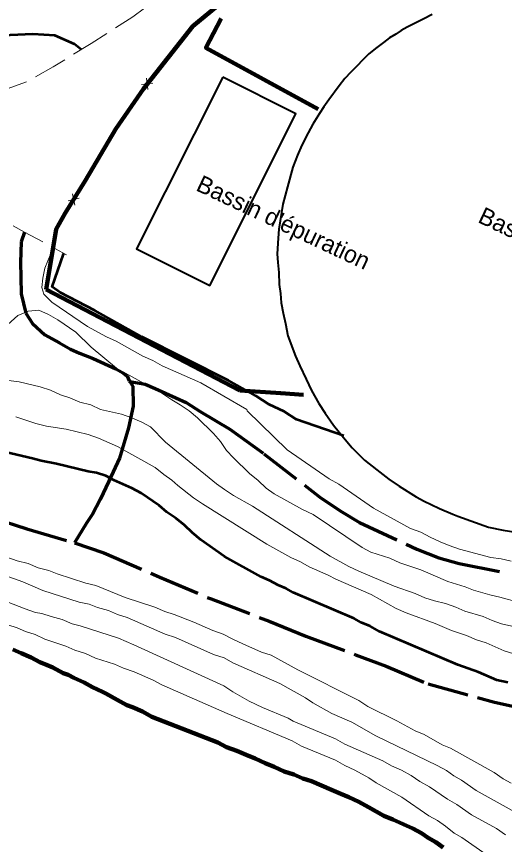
# Model space of a CAD drawing. Extents: x 356765 to 358572, y 5103174 to 5104650.
# Drawn here: x 357437.1 to 357479.8, y 5103577.4 to 5103649.9 of the extents above; entities that cross this region are included whole.
import ezdxf
from ezdxf.enums import TextEntityAlignment as Align

# ---------------------------------------------------------------- set-up
doc = ezdxf.new("R2010")
doc.units = 0
doc.header["$LTSCALE"] = 0.6
doc.linetypes.add('LONG_DASHED', pattern=[7.5, 6, -1.5])
doc.linetypes.add('MEDIUM_DASHED', pattern=[4.5, 3, -1.5])
for name, color, linetype, lineweight in [('1', 7, 'Continuous', 53), ('19', 7, 'Continuous', 13), ('2', 7, 'Continuous', 13), ('22', 7, 'Continuous', 35), ('33', 7, 'Continuous', 40), ('37', 7, 'Continuous', 13), ('4', 7, 'Continuous', 90)]:
    doc.layers.add(name, color=color, linetype=linetype, lineweight=lineweight)

msp = doc.modelspace()

# ---------------------------------------------------------------- linework, layer by layer
at = {"layer": '1'}
for points in [[(357442.73, 5103647.03), (357442.15, 5103647.51), (357440.42, 5103648.28), (357438.5, 5103648.37), (357436.51, 5103648.31), (357435.58, 5103648.24), (357434.62, 5103648.1), (357432.52, 5103647.95), (357431.14, 5103647.94), (357429.61, 5103648.01), (357427.61, 5103647.95), (357426.93, 5103648.14), (357426.31, 5103648.09), (357419.9, 5103648.93), (357419.07, 5103649.2), (357418.15, 5103649.31), (357417.32, 5103649.58), (357416.41, 5103649.7), (357413.23, 5103650.69)], [(357465.7, 5103613.2), (357461.57, 5103614.64), (357460.49, 5103615.34), (357459.18, 5103615.97), (357458.02, 5103616.71), (357455.62, 5103618.05), (357448.04, 5103621.88), (357443.92, 5103624.18), (357440.88, 5103625.77), (357440.18, 5103626.26), (357441.19, 5103629.12), (357441.22, 5103629.17)], [(357480.05, 5103591.6), (357479.09, 5103591.83), (357477.5, 5103592.52), (357475.68, 5103593.15), (357468.84, 5103596.08), (357468.01, 5103596.54), (357467.22, 5103596.88), (357466.62, 5103597.22), (357461.29, 5103599.5), (357460.68, 5103599.84), (357459.96, 5103600.14), (357459.21, 5103600.56), (357458.49, 5103600.86), (357455.26, 5103602.66), (357453.21, 5103604.1), (357452.46, 5103604.71), (357451.76, 5103605.4), (357451.02, 5103606.01), (357450.23, 5103606.54), (357449.56, 5103607.11), (357447.99, 5103608.18), (357447.17, 5103608.64), (357445.58, 5103609.33), (357444.9, 5103609.71), (357444.07, 5103609.98), (357443.34, 5103610.09), (357440.56, 5103610.76), (357439.22, 5103611.01), (357438.46, 5103611.24), (357431.48, 5103612.87)]]:
    msp.add_lwpolyline(points, dxfattribs=at)
at = {"layer": '19', "linetype": 'MEDIUM_DASHED'}
for points in [[(357450.44, 5103652.27), (357447.24, 5103649.9), (357443.6, 5103647.56), (357440.29, 5103645.53), (357437.94, 5103644.21), (357434.79, 5103643.04)], [(357436.77, 5103631.61), (357437.78, 5103631.05), (357441.44, 5103629.05)]]:
    msp.add_lwpolyline(points, dxfattribs=at)
at = {"layer": '2'}
for points in [[(357480.36, 5103602.23), (357479.48, 5103602.43), (357478.57, 5103602.55), (357475.83, 5103603.29), (357474.93, 5103603.6), (357474.14, 5103603.94), (357473.27, 5103604.33), (357472.44, 5103604.79), (357471.54, 5103605.1), (357468.31, 5103606.89), (357465.26, 5103608.99), (357464.43, 5103609.45), (357460.74, 5103611.99), (357457.24, 5103615.4), (357457.21, 5103615.52), (357453.2, 5103617.85), (357449.81, 5103619.35), (357448.99, 5103619.81), (357448.12, 5103620.19), (357445.8, 5103621.49), (357444.93, 5103621.87), (357443.29, 5103622.79), (357440.15, 5103624.92), (357439.45, 5103625.61), (357439.29, 5103626.19), (357439.36, 5103627.03), (357439.56, 5103627.89), (357440.07, 5103629.17), (357440.33, 5103629.66)], [(357481.07, 5103598.62), (357479.37, 5103599.09), (357478.49, 5103599.28), (357477.05, 5103599.7), (357476.33, 5103600), (357474.81, 5103600.45), (357472.44, 5103601.48), (357470.62, 5103602.1), (357469.75, 5103602.49), (357468.08, 5103603.03), (357467.33, 5103603.44), (357463.04, 5103606.32), (357462.1, 5103606.75), (357459.62, 5103608.13), (357458.92, 5103608.62), (357458.22, 5103609.31), (357457.47, 5103609.92), (357456.07, 5103611.28), (357455.45, 5103611.92), (357454.91, 5103612.71), (357454.32, 5103613.43), (357452.92, 5103614.8), (357452.18, 5103615.4), (357451.4, 5103615.94), (357450.65, 5103616.36), (357449.87, 5103616.89), (357445.81, 5103619.15), (357443.59, 5103620.97), (357442.26, 5103622.3), (357440.7, 5103623.37), (357439.87, 5103623.83), (357439.01, 5103624.21), (357438.08, 5103624.14), (357437.18, 5103623.76), (357435.38, 5103622.13)], [(357481.96, 5103596.19), (357479.52, 5103596.76), (357478.69, 5103597.03), (357477.89, 5103597.38), (357476.3, 5103597.87), (357475.51, 5103598.22), (357474.6, 5103598.53), (357473.65, 5103598.76), (357472.81, 5103599.03), (357471.95, 5103599.42), (357470.13, 5103600.04), (357467.03, 5103601.37), (357466.16, 5103601.76), (357464.51, 5103602.68), (357457.71, 5103607.06), (357456.05, 5103607.98), (357455.27, 5103608.51), (357454.56, 5103609.01), (357450.11, 5103612.66), (357448.78, 5103613.99), (357448.03, 5103614.41), (357447.16, 5103614.79), (357446.25, 5103615.1), (357444.43, 5103615.53), (357443.56, 5103615.92), (357442.61, 5103616.15), (357441.74, 5103616.54), (357440.91, 5103616.81), (357440.04, 5103617.2), (357439.13, 5103617.51), (357437.3, 5103617.94), (357436.38, 5103618.06)], [(357481.42, 5103593.85), (357479.75, 5103594.39), (357478.17, 5103595.08), (357477.33, 5103595.35), (357476.46, 5103595.74), (357475.14, 5103596.18), (357473.7, 5103596.79), (357471.16, 5103597.71), (357470.29, 5103598.1), (357468.11, 5103599.31), (357465.02, 5103600.65), (357464.34, 5103601.02), (357462.68, 5103601.75), (357461.93, 5103602.17), (357461.06, 5103602.56), (357458.96, 5103603.73), (357453.34, 5103607.25), (357452.55, 5103607.79), (357451.18, 5103608.85), (357450.66, 5103609.33), (357449.95, 5103609.82), (357449.21, 5103610.43), (357445.9, 5103612.28), (357444.24, 5103613.01), (357443.33, 5103613.32), (357441.42, 5103613.79), (357439.7, 5103614.06), (357438.75, 5103614.3), (357437.01, 5103614.88)], [(357480.34, 5103582.81), (357479.66, 5103583.19), (357478.88, 5103583.73), (357475.04, 5103585.87), (357474.32, 5103586.17), (357472.74, 5103587.05), (357471.94, 5103587.39), (357470.36, 5103588.27), (357467.8, 5103589.51), (357467.01, 5103590.04), (357461.69, 5103592.71), (357459.36, 5103594.01), (357458.52, 5103594.28), (357456.86, 5103595.01), (357455.99, 5103595.4), (357455.16, 5103595.86), (357454.25, 5103596.17), (357452.59, 5103596.9), (357450.88, 5103597.56), (357450.05, 5103597.83), (357449.18, 5103598.22), (357446.59, 5103599.07), (357444.02, 5103600.11), (357443.14, 5103600.31), (357440.63, 5103601.12), (357439.91, 5103601.42), (357438.96, 5103601.65), (357438.09, 5103602.04), (357437.14, 5103602.28), (357436.22, 5103602.59)], [(357481.74, 5103579.68), (357477.29, 5103582.16), (357476.02, 5103583.06), (357475.34, 5103583.44), (357474.71, 5103583.9), (357473.88, 5103584.36), (357468.51, 5103586.95), (357466.41, 5103588.13), (357464.66, 5103588.9), (357463.01, 5103589.82), (357462.37, 5103590.28), (357460.11, 5103591.54), (357455.99, 5103593.34), (357455.23, 5103593.76), (357454.32, 5103594.08), (357450.99, 5103595.54), (357450.08, 5103595.85), (357446.75, 5103597.31), (357445.91, 5103597.58), (357445.12, 5103597.93), (357444.16, 5103598.17), (357443.44, 5103598.47), (357442.56, 5103598.66), (357439.37, 5103599.66), (357437.63, 5103600.43), (357434.25, 5103601.63)], [(357479.85, 5103578.28), (357479.06, 5103578.82), (357476.88, 5103580.04), (357475.61, 5103580.94), (357474.78, 5103581.4), (357473.2, 5103582.48), (357472.37, 5103582.94), (357471.59, 5103583.48), (357470.76, 5103583.94), (357469.89, 5103584.33), (357469.13, 5103584.75), (357465.8, 5103586.21), (357464.97, 5103586.67), (357461.29, 5103588.23), (357460.84, 5103588.48), (357458.6, 5103589.43), (357457.43, 5103589.99), (357456, 5103590.79), (357455.21, 5103591.32), (357447.34, 5103594.92), (357445.98, 5103595.49), (357442.63, 5103596.57), (357441.94, 5103596.75), (357441.07, 5103597.14), (357440.11, 5103597.38), (357439.28, 5103597.65), (357438.74, 5103597.75), (357437.83, 5103598.06), (357434.49, 5103599.34)], [(357478.18, 5103576.56), (357476.04, 5103578.05), (357475.37, 5103578.42), (357474.62, 5103579.04), (357473.91, 5103579.53), (357473.15, 5103579.95), (357470.79, 5103581.56), (357468.53, 5103582.82), (357467.89, 5103583.28), (357466.68, 5103583.95), (357465.81, 5103584.34), (357464.98, 5103584.8), (357462.02, 5103586.05), (357461.19, 5103586.52), (357455.5, 5103588.9), (357449.78, 5103591.4), (357449.02, 5103591.82), (357447.36, 5103592.56), (357446.44, 5103592.87), (357445.65, 5103593.21), (357443.97, 5103593.75), (357443.1, 5103594.14), (357442.18, 5103594.45), (357441.39, 5103594.8), (357439.56, 5103595.42), (357438.69, 5103595.81), (357437.85, 5103596.08), (357437.13, 5103596.39), (357432.1, 5103598.01)]]:
    msp.add_lwpolyline(points, dxfattribs=at)
at = {"layer": '22', "linetype": 'LONG_DASHED', "lineweight": 70}
for points in [[(357437.78, 5103631.05), (357437.49, 5103630.2), (357437.42, 5103628.39), (357437.45, 5103627.11), (357437.48, 5103625.64), (357437.88, 5103623.95), (357438.46, 5103623.05), (357439.54, 5103622.06), (357440.82, 5103621.35), (357441.79, 5103620.81), (357442.58, 5103620.46), (357443.79, 5103619.98), (357445.75, 5103619.09), (357446.43, 5103618.71), (357446.76, 5103618.43), (357446.93, 5103618.04), (357446.98, 5103617.97), (357447.26, 5103617.56), (357447.27, 5103615.82), (357446.86, 5103613.92), (357446.08, 5103611.26), (357445.16, 5103609.25), (357444.38, 5103607.63), (357443.72, 5103606.34), (357443.19, 5103605.56), (357442.13, 5103603.83)], [(357446.98, 5103617.97), (357448.34, 5103617.74), (357449.21, 5103617.36), (357451.91, 5103616.14), (357453.14, 5103615.35), (357455.75, 5103613.8), (357458.71, 5103611.65), (357463.6, 5103607.85), (357465.39, 5103606.66), (357467.07, 5103605.62), (357472.1, 5103603.3), (357474.02, 5103602.52), (357475.8, 5103602.02), (357480.13, 5103601.18)], [(357435.06, 5103606), (357437.98, 5103605.06), (357442.13, 5103603.83), (357444.71, 5103602.98), (357449.62, 5103600.83), (357454.09, 5103598.93), (357459.18, 5103596.98), (357462.4, 5103595.67), (357466.72, 5103594.05)], [(357466.72, 5103594.05), (357469.41, 5103593.04), (357473.08, 5103591.49), (357478.91, 5103589.9), (357484.21, 5103588.7)]]:
    msp.add_lwpolyline(points, dxfattribs=at)
at = {"layer": '33'}
msp.add_lwpolyline([(357473.45, 5103650.11), (357472.7, 5103649.74), (357471.94, 5103649.34), (357471.25, 5103648.99), (357470.74, 5103648.69), (357470.27, 5103648.37), (357469.7, 5103648.05), (357469.19, 5103647.66), (357468.59, 5103647.21), (357467.9, 5103646.67), (357466.32, 5103645.07), (357465.79, 5103644.49), (357465.29, 5103643.85), (357464.41, 5103642.63), (357463.96, 5103642.01), (357463.59, 5103641.43), (357463.01, 5103640.49), (357462.6, 5103639.75), (357462.03, 5103638.65), (357461.65, 5103637.8), (357461.26, 5103636.75), (357460.78, 5103635.02), (357460.37, 5103633.5), (357460.03, 5103631.31), (357459.97, 5103630.51), (357459.89, 5103629.14), (357459.95, 5103628.38), (357460.01, 5103627.52), (357460.06, 5103626.47), (357460.16, 5103625.69), (357460.24, 5103624.86), (357460.41, 5103623.94), (357460.6, 5103623.06), (357460.82, 5103621.96), (357461.49, 5103620.18), (357461.85, 5103619.35), (357462.41, 5103618.16), (357462.88, 5103617.17), (357463.52, 5103616.03), (357464.08, 5103615.19), (357464.81, 5103614.14), (357465.69, 5103613.08), (357466.45, 5103612.16), (357467.51, 5103611.09), (357468.6, 5103610.24), (357469.65, 5103609.41), (357470.55, 5103608.81), (357472.04, 5103607.88), (357472.74, 5103607.49), (357473.36, 5103607.19), (357474.09, 5103606.84), (357475.24, 5103606.34), (357475.69, 5103606.19), (357478.38, 5103605.22), (357479.65, 5103604.95), (357480.77, 5103604.77)], dxfattribs=at)
msp.add_lwpolyline([(357455.11, 5103644.62), (357447.58, 5103629.6), (357453.98, 5103626.39), (357461.51, 5103641.41), (357455.11, 5103644.62)], close=True, dxfattribs=at)
at = {"layer": '37'}
for p, q in [((357452.23, 5103648.73), (357449.12, 5103644.81)), ((357448.44, 5103644.53), (357448.56, 5103643.53)), ((357448, 5103643.97), (357449, 5103644.09)), ((357441.96, 5103634.4), (357442.18, 5103633.42)), ((357441.58, 5103633.8), (357442.56, 5103634.02)), ((357440.05, 5103628.37), (357439.67, 5103626.04))]:
    msp.add_line(p, q, dxfattribs=at)
at = {"layer": '37', "lineweight": 158}
for points in [[(357482.24, 5103659.84), (357479.36, 5103659.59), (357474.37, 5103659.07), (357467.65, 5103658.44), (357466.08, 5103658.24), (357465.23, 5103658.13), (357462.17, 5103656.23), (357455.47, 5103651.57), (357452.5, 5103649.07), (357448.17, 5103643.61), (357445.77, 5103640.08), (357443.09, 5103635.53), (357441.32, 5103632.72), (357440.53, 5103631.3), (357439.67, 5103626.04)], [(357456.62, 5103617.18), (357460.19, 5103616.94), (357462.18, 5103616.81)]]:
    msp.add_lwpolyline(points, dxfattribs=at)
at = {"layer": '37'}
for points in [[(357456.03, 5103651.96), (357455.47, 5103651.57), (357452.5, 5103649.07), (357452.23, 5103648.73)], [(357447.91, 5103643.22), (357445.77, 5103640.08), (357445.16, 5103639.05)], [(357445.16, 5103639.05), (357443.09, 5103635.53), (357442.6, 5103634.75)], [(357441.54, 5103633.06), (357441.32, 5103632.72), (357440.53, 5103631.3), (357440.05, 5103628.37)], [(357456.62, 5103617.18), (357460.19, 5103616.94), (357461.61, 5103616.85)]]:
    msp.add_lwpolyline(points, dxfattribs=at)
at = {"layer": '4', "lineweight": 140}
for points in [[(357454.97, 5103649.76), (357453.64, 5103647.19), (357463.47, 5103641.81)], [(357439.67, 5103626.04), (357445.75, 5103622.85), (357456.62, 5103617.18)]]:
    msp.add_lwpolyline(points, dxfattribs=at)
at = {"layer": '4'}
for points in [[(357436.76, 5103594.5), (357437.48, 5103594.19), (357438.36, 5103593.8), (357439.11, 5103593.38), (357439.68, 5103593.16), (357440.25, 5103592.94), (357441.16, 5103592.44), (357441.58, 5103592.3), (357442.1, 5103592.01), (357442.98, 5103591.62), (357443.73, 5103591.2), (357444.6, 5103590.81), (357444.9, 5103590.65), (357445.89, 5103590.1), (357446.72, 5103589.64), (357447.21, 5103589.46), (357448.08, 5103589.07), (357448.91, 5103588.61), (357454.69, 5103586.37), (357455.45, 5103585.95), (357456.36, 5103585.64), (357457.16, 5103585.29), (357457.95, 5103584.95), (357458.83, 5103584.56)], [(357458.83, 5103584.56), (357459.62, 5103584.22), (357460.5, 5103583.83), (357461.33, 5103583.56), (357462.13, 5103583.21), (357462.89, 5103582.98), (357463.77, 5103582.6), (357464.64, 5103582.21), (357465.44, 5103581.86), (357466.16, 5103581.56), (357467.03, 5103581.17), (357467.86, 5103580.71), (357468.54, 5103580.33), (357469.22, 5103579.95), (357470.01, 5103579.61), (357470.89, 5103579.22), (357471.76, 5103578.83), (357472.51, 5103578.41), (357473.08, 5103578), (357473.76, 5103577.62), (357474.39, 5103577.17)]]:
    msp.add_lwpolyline(points, dxfattribs=at)

# ---------------------------------------------------------------- texts
at = {"layer": '33'}
for p in [(357452.68, 5103634.74), (357477.35, 5103631.95)]:
    msp.add_text("Bassin d'épuration", height=1.5, rotation=334.72, dxfattribs=at).set_placement(p)
at = {"layer": '4', "width": 1.4}
msp.add_text('RIVIÈRE SAINT-FRANÇOIS', height=6.5, rotation=334.423, dxfattribs=at).set_placement((357451.7119, 5103554.9757), align=Align.CENTER)

doc.saveas('drawing.dxf')
